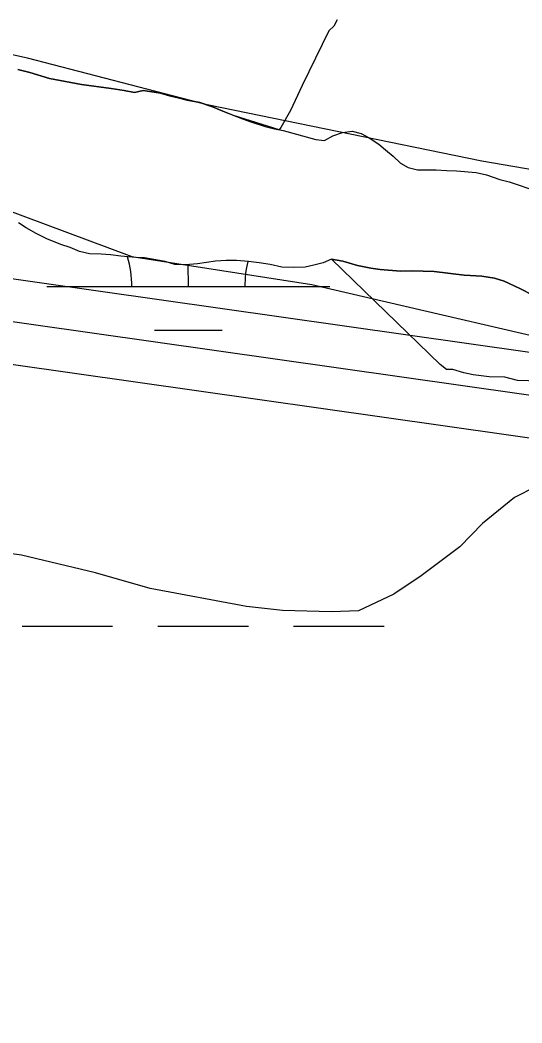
# Model space of a CAD drawing. Extents: x 3279314 to 3317160, y 734079 to 759431.
# Drawn here: x 3305955.1 to 3306132.6, y 756550.2 to 756904.8 of the extents above; entities that cross this region are included whole.
import ezdxf

# ---------------------------------------------------------------- set-up
doc = ezdxf.new("R2010")
doc.units = 0
for name, color, linetype in [('V-ROAD-CNTR', 7, 'Continuous'), ('V-SITE-VEGE', 7, 'Continuous'), ('V-TOPO-SHOR', 7, 'Continuous'), ('V-WETL-SWMP', 7, 'Continuous')]:
    doc.layers.add(name, color=color, linetype=linetype)

msp = doc.modelspace()

# ---------------------------------------------------------------- linework, layer by layer
at = {"layer": 'V-ROAD-CNTR'}
for points in [[(3309580.83, 756285.84), (3309454.89, 756303.52), (3308954.55, 756379.72), (3308656.82, 756421.96), (3308094.24, 756506.01), (3307567.72, 756582.64), (3306992.15, 756663.11), (3306373.34, 756753.36), (3305484.27, 756879.78), (3304917.24, 756967.07), (3304347.59, 757047.14), (3303582.54, 757158.21), (3303505.23, 757169.78), (3303449.6, 757179.28), (3303406.91, 757198.42), (3303370.58, 757229), (3303319.73, 757265.64), (3303277.65, 757291.26), (3303242.8, 757309.16), (3303195.6, 757315.52), (3303162.05, 757304.15)], [(3307565.6, 756567.79), (3306990.03, 756648.27), (3306371.2, 756738.52), (3305482.07, 756864.95), (3304915.06, 756952.23), (3304345.47, 757032.3), (3303580.35, 757143.37)], [(3307565.6, 756567.79), (3306990.03, 756648.27), (3306371.2, 756738.52), (3305482.07, 756864.95), (3304915.06, 756952.23), (3304345.47, 757032.3), (3303580.35, 757143.37)], [(3309578.17, 756255.92), (3309450.54, 756273.83), (3308950.18, 756350.04), (3308652.5, 756392.27), (3308089.86, 756476.33), (3307563.48, 756552.94), (3306987.91, 756633.42), (3306369.07, 756723.67), (3305732.15, 756814.23)]]:
    msp.add_lwpolyline(points, dxfattribs=at)
at = {"layer": 'V-SITE-VEGE'}
for points in [[(3306067.19, 756904.84), (3306066.02, 756902.64), (3306064.3, 756901), (3306054.89, 756881.66), (3306050.77, 756872.82), (3306047.27, 756866.75), (3306046.75, 756865.97), (3306030.6, 756871.08), (3306026.81, 756872.51), (3306023.21, 756874.13), (3306018.65, 756875.58), (3306014.26, 756876.45), (3306011.02, 756877.3), (3306007.98, 756877.94), (3306004.75, 756878.98), (3305998.64, 756879.89), (3305995.56, 756879.2), (3305991.93, 756879.86), (3305987.35, 756880.55), (3305976.85, 756881.95), (3305965.6, 756884.13), (3305958.57, 756886.21), (3305954.38, 756887.27)], [(3306138.78, 756777.11), (3306130.96, 756777.3), (3306126.51, 756778.52), (3306120.92, 756778.65), (3306115.35, 756779.34), (3306112.01, 756779.98), (3306108.13, 756781.2), (3306105.89, 756781.25), (3306103.7, 756782.98), (3306065.21, 756820.23), (3306069.19, 756819.53), (3306074.39, 756818), (3306079.19, 756817.02), (3306082.48, 756816.59), (3306089.61, 756816.02), (3306093.73, 756816.14), (3306101.54, 756815.83), (3306112.1, 756814.56), (3306118.41, 756814.26), (3306122.8, 756813.56), (3306126.22, 756812.45), (3306131.84, 756809.82), (3306136.35, 756807.47)], [(3306137.33, 756739.69), (3306129.97, 756735.95), (3306118.57, 756726.72), (3306110.55, 756718.53), (3306096.89, 756708.23), (3306087.23, 756701.76), (3306074.79, 756695.9), (3306065.28, 756695.57), (3306047.96, 756695.98), (3306035.14, 756697.41), (3306001.19, 756703.81), (3305981.76, 756709.3), (3305955.63, 756715.52), (3305936.13, 756718.22)]]:
    msp.add_lwpolyline(points, dxfattribs=at)
at = {"layer": 'V-TOPO-SHOR'}
for points in [[(3307188.86, 756693.59), (3307135.32, 756706.84), (3307111.9, 756713.47), (3307081.77, 756726.78), (3307044.96, 756736.72), (3307008.19, 756729.95), (3306954.71, 756719.79), (3306911.25, 756713), (3306877.79, 756719.61), (3306820.92, 756729.51), (3306693.77, 756759.31), (3306573.35, 756772.4), (3306409.41, 756802.11), (3306252.17, 756831.84), (3306118.35, 756854.93), (3306021.32, 756874.77), (3305957.74, 756891.34), (3305897.52, 756904.58)], [(3305941.14, 756841.14), (3305994.69, 756821.2), (3306058.25, 756811.32), (3306172.02, 756784.83), (3306188.74, 756784.87), (3306245.6, 756781.66), (3306302.46, 756775.11), (3306369.38, 756761.89), (3306496.48, 756752.15)]]:
    msp.add_lwpolyline(points, dxfattribs=at)
at = {"layer": 'V-WETL-SWMP'}
for p, q in [((3305954.38, 756887.27), (3305958.57, 756886.21)), ((3305954.38, 756887.27), (3305958.57, 756886.21)), ((3305958.57, 756886.21), (3305965.61, 756884.13)), ((3305958.57, 756886.21), (3305965.61, 756884.13)), ((3305965.61, 756884.13), (3305976.86, 756881.94)), ((3305965.61, 756884.13), (3305976.86, 756881.94)), ((3305976.86, 756881.94), (3305987.36, 756880.54)), ((3305976.86, 756881.94), (3305987.36, 756880.54)), ((3305987.36, 756880.54), (3305991.94, 756879.86)), ((3305987.36, 756880.54), (3305991.94, 756879.86)), ((3305991.94, 756879.86), (3305995.56, 756879.2)), ((3305991.94, 756879.86), (3305995.56, 756879.2)), ((3305995.56, 756879.2), (3305998.64, 756879.89)), ((3305995.56, 756879.2), (3305998.64, 756879.89)), ((3305998.64, 756879.89), (3306004.75, 756878.98)), ((3305998.64, 756879.89), (3306004.75, 756878.98)), ((3306004.75, 756878.98), (3306007.98, 756877.94)), ((3306004.75, 756878.98), (3306007.98, 756877.94)), ((3306007.98, 756877.94), (3306011.03, 756877.3)), ((3306007.98, 756877.94), (3306011.03, 756877.3)), ((3306011.03, 756877.3), (3306014.26, 756876.45)), ((3306011.03, 756877.3), (3306014.26, 756876.45)), ((3306014.26, 756876.45), (3306018.65, 756875.58)), ((3306014.26, 756876.45), (3306018.65, 756875.58)), ((3306018.65, 756875.58), (3306023.21, 756874.13)), ((3306018.65, 756875.58), (3306023.21, 756874.13)), ((3306023.21, 756874.13), (3306026.81, 756872.51)), ((3306023.21, 756874.13), (3306026.81, 756872.51)), ((3306026.81, 756872.51), (3306033.83, 756869.85)), ((3306026.81, 756872.51), (3306033.83, 756869.85)), ((3306033.83, 756869.85), (3306036.68, 756868.83)), ((3306033.83, 756869.85), (3306036.68, 756868.83)), ((3306036.68, 756868.83), (3306041.81, 756867.17)), ((3306036.68, 756868.83), (3306041.81, 756867.17)), ((3306041.81, 756867.17), (3306045.05, 756866.33)), ((3306041.81, 756867.17), (3306045.05, 756866.33)), ((3306045.05, 756866.33), (3306048.1, 756865.68)), ((3306045.05, 756866.33), (3306048.1, 756865.68)), ((3306048.1, 756865.68), (3306059.71, 756862.53)), ((3306048.1, 756865.68), (3306059.71, 756862.53)), ((3306059.71, 756862.53), (3306062.77, 756862.21)), ((3306059.71, 756862.53), (3306062.77, 756862.21)), ((3306062.77, 756862.21), (3306065.66, 756863.85)), ((3306062.77, 756862.21), (3306065.66, 756863.85)), ((3306065.66, 756863.85), (3306069.1, 756865.07)), ((3306065.66, 756863.85), (3306069.1, 756865.07)), ((3306069.1, 756865.07), (3306072.53, 756865.47)), ((3306069.1, 756865.07), (3306072.53, 756865.47)), ((3306072.53, 756865.47), (3306075.68, 756864.63)), ((3306072.53, 756865.47), (3306075.68, 756864.63)), ((3306075.68, 756864.63), (3306078.55, 756863.11)), ((3306075.68, 756864.63), (3306078.55, 756863.11)), ((3306078.55, 756863.11), (3306081.97, 756860.9)), ((3306078.55, 756863.11), (3306081.97, 756860.9)), ((3306081.97, 756860.9), (3306084.3, 756858.83)), ((3306081.97, 756860.9), (3306084.3, 756858.83)), ((3306084.3, 756858.83), (3306087.03, 756856.63)), ((3306084.3, 756858.83), (3306087.03, 756856.63)), ((3306087.03, 756856.63), (3306089.63, 756854.15)), ((3306087.03, 756856.63), (3306089.63, 756854.15)), ((3306089.63, 756854.15), (3306092.36, 756852.63)), ((3306089.63, 756854.15), (3306092.36, 756852.63)), ((3306092.36, 756852.63), (3306095.65, 756851.79)), ((3306092.36, 756852.63), (3306095.65, 756851.79)), ((3306095.65, 756851.79), (3306102.24, 756851.77)), ((3306095.65, 756851.79), (3306102.24, 756851.77)), ((3306102.24, 756851.77), (3306105.94, 756851.62)), ((3306102.24, 756851.77), (3306105.94, 756851.62)), ((3306105.94, 756851.62), (3306109.37, 756851.47)), ((3306105.94, 756851.62), (3306109.37, 756851.47)), ((3306109.37, 756851.47), (3306116.36, 756850.89)), ((3306109.37, 756851.47), (3306116.36, 756850.89)), ((3306116.36, 756850.89), (3306120.06, 756850.05)), ((3306116.36, 756850.89), (3306120.06, 756850.05)), ((3306120.06, 756850.05), (3306124.72, 756848.39)), ((3306120.06, 756850.05), (3306124.72, 756848.39)), ((3306124.72, 756848.39), (3306128.01, 756847.55)), ((3306124.72, 756848.39), (3306128.01, 756847.55)), ((3306128.01, 756847.55), (3306137.87, 756844.22)), ((3306128.01, 756847.55), (3306137.87, 756844.22)), ((3305957.26, 756831.28), (3305954.62, 756833.06)), ((3305957.26, 756831.28), (3305954.62, 756833.06)), ((3305960.85, 756829.27), (3305957.26, 756831.28)), ((3305960.85, 756829.27), (3305957.26, 756831.28)), ((3305964.63, 756827.46), (3305960.85, 756829.27)), ((3305964.63, 756827.46), (3305960.85, 756829.27)), ((3305969.57, 756825.43), (3305964.63, 756827.46)), ((3305969.57, 756825.43), (3305964.63, 756827.46)), ((3305972.8, 756824.39), (3305969.57, 756825.43)), ((3305972.8, 756824.39), (3305969.57, 756825.43)), ((3305976.21, 756822.97), (3305972.8, 756824.39)), ((3305976.21, 756822.97), (3305972.8, 756824.39)), ((3305979.64, 756822.12), (3305976.21, 756822.97)), ((3305979.64, 756822.12), (3305976.21, 756822.97)), ((3305983.85, 756822.02), (3305979.64, 756822.12)), ((3305983.85, 756822.02), (3305979.64, 756822.12)), ((3305987.1, 756821.75), (3305983.85, 756822.02)), ((3305987.1, 756821.75), (3305983.85, 756822.02)), ((3305990.73, 756821.28), (3305987.1, 756821.75)), ((3305990.73, 756821.28), (3305987.1, 756821.75)), ((3305996.08, 756820.77), (3305990.73, 756821.28)), ((3305996.08, 756820.77), (3305990.73, 756821.28)), ((3305999.14, 756820.7), (3305996.08, 756820.77)), ((3305999.14, 756820.7), (3305996.08, 756820.77)), ((3306006.39, 756819.37), (3305999.14, 756820.7)), ((3306006.39, 756819.37), (3305999.14, 756820.7)), ((3306065.21, 756820.23), (3306062.3, 756818.99)), ((3306065.21, 756820.23), (3306062.3, 756818.99)), ((3306069.19, 756819.53), (3306065.21, 756820.23)), ((3306069.19, 756819.53), (3306065.21, 756820.23)), ((3306009.81, 756818.33), (3306006.39, 756819.37)), ((3306009.81, 756818.33), (3306006.39, 756819.37)), ((3306013.64, 756818.24), (3306009.81, 756818.33)), ((3306013.64, 756818.24), (3306009.81, 756818.33)), ((3306017.86, 756818.52), (3306013.64, 756818.24)), ((3306017.86, 756818.52), (3306013.64, 756818.24)), ((3306014.63, 756810.54), (3306014.62, 756818.31)), ((3306024.2, 756819.52), (3306017.86, 756818.52)), ((3306024.2, 756819.52), (3306017.86, 756818.52)), ((3306028.04, 756819.81), (3306024.2, 756819.52)), ((3306028.04, 756819.81), (3306024.2, 756819.52)), ((3306031.68, 756819.73), (3306028.04, 756819.81)), ((3306031.68, 756819.73), (3306028.04, 756819.81)), ((3306035.88, 756819.43), (3306031.68, 756819.73)), ((3306035.88, 756819.43), (3306031.68, 756819.73)), ((3306039.7, 756818.96), (3306035.88, 756819.43)), ((3306039.7, 756818.96), (3306035.88, 756819.43)), ((3306043.52, 756818.29), (3306039.7, 756818.96)), ((3306043.52, 756818.29), (3306039.7, 756818.96)), ((3306047.71, 756817.43), (3306043.52, 756818.29)), ((3306047.71, 756817.43), (3306043.52, 756818.29)), ((3306051.92, 756817.33), (3306047.71, 756817.43)), ((3306051.92, 756817.33), (3306047.71, 756817.43)), ((3306055.94, 756817.42), (3306051.92, 756817.33)), ((3306055.94, 756817.42), (3306051.92, 756817.33)), ((3306059.03, 756818.11), (3306055.94, 756817.42)), ((3306059.03, 756818.11), (3306055.94, 756817.42)), ((3306062.3, 756818.99), (3306059.03, 756818.11)), ((3306062.3, 756818.99), (3306059.03, 756818.11)), ((3306074.4, 756818), (3306069.19, 756819.53)), ((3306074.4, 756818), (3306069.19, 756819.53)), ((3306079.19, 756817.02), (3306074.4, 756818)), ((3306079.19, 756817.02), (3306074.4, 756818)), ((3306082.48, 756816.59), (3306079.19, 756817.02)), ((3306082.48, 756816.59), (3306079.19, 756817.02)), ((3306089.61, 756816.02), (3306082.48, 756816.59)), ((3306089.61, 756816.02), (3306082.48, 756816.59)), ((3306093.73, 756816.14), (3306089.61, 756816.02)), ((3306093.73, 756816.14), (3306089.61, 756816.02)), ((3306101.55, 756815.83), (3306093.73, 756816.14)), ((3306101.55, 756815.83), (3306093.73, 756816.14)), ((3306112.1, 756814.56), (3306101.55, 756815.83)), ((3306112.1, 756814.56), (3306101.55, 756815.83)), ((3306118.41, 756814.26), (3306112.1, 756814.56)), ((3306118.41, 756814.26), (3306112.1, 756814.56)), ((3306122.8, 756813.55), (3306118.41, 756814.26)), ((3306122.8, 756813.55), (3306118.41, 756814.26)), ((3306126.22, 756812.44), (3306122.8, 756813.55)), ((3306126.22, 756812.44), (3306122.8, 756813.55)), ((3305964.63, 756810.51), (3306064.63, 756810.56)), ((3306131.84, 756809.82), (3306126.22, 756812.44)), ((3306131.84, 756809.82), (3306126.22, 756812.44)), ((3306136.35, 756807.47), (3306131.84, 756809.82)), ((3306136.35, 756807.47), (3306131.84, 756809.82)), ((3306002.64, 756795.1), (3306026.64, 756795.11)), ((3305955.85, 756690.44), (3305987.85, 756690.45)), ((3306003.85, 756690.46), (3306035.85, 756690.48)), ((3306051.85, 756690.49), (3306083.85, 756690.5))]:
    msp.add_line(p, q, dxfattribs=at)
for centre, start, end in [((3305959.39, 756810.99), 359.2573, 16.5881), ((3306069.87, 756811.04), 166.1976, 180.801)]:
    msp.add_arc(centre, 35.25, start, end, dxfattribs=at)

doc.saveas('drawing.dxf')
